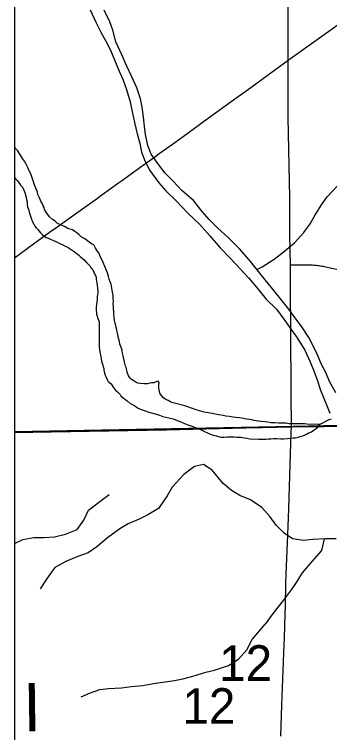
# Model space of a CAD drawing. Extents: x -21.1 to 50.3, y 0 to 22.1.
# Drawn here: x 2.1 to 2.471, y 17.387 to 18.231 of the extents above; entities that cross this region are included whole.
import ezdxf

# ---------------------------------------------------------------- set-up
doc = ezdxf.new("R2010")
doc.units = 0
for name, color, linetype in [('GM_X_County', 7, 'Continuous'), ('GM_X_Minor_River', 7, 'Continuous'), ('GM_X_Section_Text', 7, 'Continuous'), ('GM_X_State_Route', 7, 'Continuous'), ('GM_X_Township_Road', 7, 'Continuous'), ('GM_X_Township_Road_Text', 7, 'Continuous'), ('SH_Cut_Line', 7, 'Continuous')]:
    doc.layers.add(name, color=color, linetype=linetype)

msp = doc.modelspace()

# ---------------------------------------------------------------- linework, layer by layer
at = {"layer": 'GM_X_County'}
msp.add_lwpolyline([(8.9, 14.74638), (8.9, 20.9), (2.1, 20.9), (2.1, 14.1), (8.89319, 14.1)], dxfattribs=at)
at = {"layer": 'GM_X_Minor_River'}
for points in [[(2.1892, 18.23595), (2.19639, 18.22078), (2.20169, 18.20978), (2.20775, 18.19916), (2.21305, 18.18855), (2.21797, 18.17717), (2.22327, 18.1639), (2.22782, 18.15441), (2.23198, 18.14228), (2.23614, 18.12787), (2.23917, 18.11459), (2.24144, 18.10359), (2.24446, 18.09032), (2.24787, 18.07932), (2.24976, 18.0687), (2.25392, 18.0577), (2.2596, 18.04709), (2.27021, 18.03267), (2.27817, 18.02319), (2.29067, 18.01106), (2.30431, 17.99703), (2.31833, 17.98376), (2.33007, 17.97048), (2.34219, 17.95645), (2.35432, 17.94394), (2.36568, 17.9318), (2.37553, 17.92119), (2.385, 17.91019), (2.39599, 17.89654), (2.40849, 17.8844), (2.4172, 17.87265), (2.42402, 17.86316), (2.43273, 17.85065), (2.44182, 17.83624), (2.44826, 17.82221), (2.45242, 17.81159), (2.45659, 17.80021), (2.46037, 17.78921), (2.46567, 17.77556), (2.47135, 17.7619)], [(2.47819, 17.7858), (2.47099, 17.79907), (2.46645, 17.80969), (2.46152, 17.81917), (2.45622, 17.83131), (2.45168, 17.84117), (2.44676, 17.85103), (2.43767, 17.86468), (2.43009, 17.87454), (2.4229, 17.8844), (2.4138, 17.89616), (2.40585, 17.90564), (2.39524, 17.91853), (2.38425, 17.93256), (2.3763, 17.94204), (2.36493, 17.95532), (2.35243, 17.96783), (2.33917, 17.97997), (2.32932, 17.98945), (2.32099, 17.99893), (2.31076, 18.01182), (2.29712, 18.02358), (2.28689, 18.03457), (2.27742, 18.04405), (2.26757, 18.05695), (2.26113, 18.06643), (2.25697, 18.07667), (2.25432, 18.08956), (2.25318, 18.09942), (2.25205, 18.11004), (2.25054, 18.1218), (2.24865, 18.13128), (2.24411, 18.14418), (2.23843, 18.15745), (2.23237, 18.16997), (2.22632, 18.18324), (2.2195, 18.19841), (2.21572, 18.21206), (2.21231, 18.22192), (2.20587, 18.23557)], [(2.23069, 17.81742), (2.22999, 17.82047), (2.22929, 17.82391), (2.2286, 17.82734), (2.22825, 17.82924), (2.22717, 17.83268), (2.22685, 17.83572), (2.22614, 17.8384), (2.22542, 17.84031), (2.22433, 17.84299), (2.22363, 17.84642), (2.22256, 17.85023), (2.22188, 17.85442), (2.22118, 17.85747), (2.22047, 17.86015), (2.21976, 17.86282), (2.21942, 17.8651), (2.21871, 17.86778), (2.218, 17.87083), (2.21733, 17.8754), (2.21701, 17.87844), (2.21706, 17.8811), (2.21674, 17.88452), (2.2168, 17.88794), (2.21647, 17.8906), (2.21653, 17.89364), (2.21621, 17.89669), (2.21627, 17.9001), (2.21593, 17.90239), (2.21559, 17.90429), (2.21525, 17.90658), (2.21491, 17.90886), (2.2142, 17.91115), (2.21387, 17.91382), (2.21277, 17.9165), (2.21169, 17.91955), (2.21099, 17.9226), (2.20955, 17.92681), (2.20846, 17.92949), (2.20445, 17.93906), (2.203, 17.9425), (2.20116, 17.94633), (2.20044, 17.94825), (2.19897, 17.95093), (2.19749, 17.95286), (2.19564, 17.95593), (2.19343, 17.95977), (2.19155, 17.96056), (2.18854, 17.96252), (2.18405, 17.96602), (2.18217, 17.96719), (2.17878, 17.96916), (2.17616, 17.97148), (2.17355, 17.97381), (2.17129, 17.97537), (2.16829, 17.97733), (2.163, 17.97894), (2.15886, 17.9813), (2.15433, 17.98328), (2.15057, 17.98525), (2.14795, 17.98758), (2.14495, 17.98953), (2.1412, 17.99264), (2.13825, 17.99725), (2.13566, 18.00148), (2.13495, 18.00377), (2.13384, 18.00569), (2.13312, 18.00798), (2.13128, 18.01105), (2.12945, 18.01489), (2.12763, 18.0191), (2.1273, 18.02176), (2.12657, 18.02368), (2.12548, 18.02635), (2.12365, 18.03018), (2.12259, 18.034), (2.12151, 18.03744), (2.12005, 18.04089), (2.1186, 18.04471), (2.11677, 18.04854), (2.11531, 18.05161), (2.11385, 18.05467), (2.11201, 18.05812), (2.10978, 18.0612), (2.10425, 18.07042), (2.10164, 18.07275), (2.1, 18.07493)], [(2.1, 18.03913), (2.10136, 18.03744), (2.10322, 18.0355), (2.1062, 18.03203), (2.1073, 18.03011), (2.10954, 18.02779), (2.11099, 18.02397), (2.1121, 18.02204), (2.11282, 18.02013), (2.11316, 18.01823), (2.11388, 18.01555), (2.11421, 18.01327), (2.11492, 18.01022), (2.11523, 18.0068), (2.11557, 18.00451), (2.11666, 18.00183), (2.11736, 17.9984), (2.11916, 17.99343), (2.12024, 17.98999), (2.12133, 17.98694), (2.12279, 17.98425), (2.12427, 17.98194), (2.12576, 17.98002), (2.12762, 17.9777), (2.13059, 17.97385), (2.13357, 17.97114), (2.13545, 17.96996), (2.13733, 17.96841), (2.13997, 17.9676), (2.14864, 17.96364), (2.15128, 17.96245), (2.1543, 17.96088), (2.15693, 17.95969), (2.15995, 17.95811), (2.16334, 17.95653), (2.16559, 17.95497), (2.16935, 17.95262), (2.17197, 17.95067), (2.17384, 17.94912), (2.17572, 17.94757), (2.17759, 17.94601), (2.17946, 17.94446), (2.18208, 17.94213), (2.18506, 17.93904), (2.18693, 17.9371), (2.18916, 17.93478), (2.19064, 17.9321), (2.19287, 17.92978), (2.19432, 17.92595), (2.19542, 17.92365)], [(2.38549, 17.93099), (2.39184, 17.93408), (2.40587, 17.94319), (2.41648, 17.95115), (2.42975, 17.96215), (2.44076, 17.97429), (2.44796, 17.98453), (2.45365, 17.9944), (2.46162, 18.00691), (2.46807, 18.01639), (2.4802, 18.02929)], [(2.19542, 17.92365), (2.19614, 17.92174), (2.19648, 17.91946), (2.19682, 17.91717), (2.19716, 17.91527), (2.19749, 17.9126), (2.1978, 17.90842), (2.19813, 17.90576), (2.19807, 17.90272), (2.19763, 17.89969), (2.19759, 17.89741), (2.19754, 17.89475), (2.1967, 17.89059), (2.19624, 17.88604), (2.1962, 17.88415), (2.19617, 17.88225), (2.19651, 17.88034), (2.19685, 17.87844), (2.19757, 17.87615), (2.19828, 17.87347), (2.19937, 17.87041), (2.1997, 17.86775), (2.19999, 17.86281), (2.19993, 17.85977), (2.19989, 17.85787), (2.19985, 17.85559), (2.19981, 17.8537), (2.19977, 17.85104), (2.19971, 17.84838), (2.19967, 17.84572), (2.2, 17.84344), (2.19994, 17.84002), (2.20026, 17.8366), (2.20058, 17.83355), (2.20128, 17.8305), (2.20162, 17.82822), (2.20234, 17.82593), (2.20267, 17.82364), (2.20338, 17.82097), (2.20409, 17.8183), (2.20444, 17.81639), (2.20516, 17.81448), (2.20551, 17.81258), (2.2062, 17.80915), (2.20692, 17.80685), (2.20765, 17.80494), (2.2091, 17.8015), (2.21058, 17.79919), (2.21395, 17.79647), (2.21616, 17.79263), (2.21877, 17.78954), (2.22138, 17.78722), (2.22437, 17.78412), (2.22547, 17.7822), (2.22846, 17.77949), (2.23072, 17.77793), (2.23297, 17.77637), (2.23633, 17.77327), (2.23822, 17.77247), (2.24198, 17.7705), (2.24498, 17.76817), (2.24724, 17.76699), (2.25026, 17.76579), (2.25404, 17.76458), (2.2582, 17.76336), (2.26727, 17.76092), (2.27067, 17.75972), (2.27294, 17.75891), (2.27483, 17.75812), (2.27823, 17.75729), (2.28164, 17.75647), (2.28353, 17.75606), (2.28694, 17.75523), (2.28958, 17.75404), (2.29298, 17.75284), (2.296, 17.75203), (2.2994, 17.75045), (2.30203, 17.74926), (2.3043, 17.74846), (2.30808, 17.74725), (2.31185, 17.74566), (2.31412, 17.74486), (2.31677, 17.74405), (2.32468, 17.7401), (2.32656, 17.73931), (2.32957, 17.73773), (2.33411, 17.73613), (2.33789, 17.7353), (2.34016, 17.7345), (2.34318, 17.73368), (2.34699, 17.73399), (2.35004, 17.73431), (2.35232, 17.73427), (2.35498, 17.73422), (2.35688, 17.73419), (2.35878, 17.73415), (2.36181, 17.73371), (2.36409, 17.73367), (2.36638, 17.73363), (2.36866, 17.73359), (2.37093, 17.73316)], [(2.37093, 17.73316), (2.37358, 17.73274), (2.37699, 17.73191), (2.38724, 17.73134), (2.3899, 17.73129), (2.39333, 17.73161), (2.39599, 17.73156), (2.39866, 17.73189), (2.4017, 17.73183), (2.40513, 17.73215), (2.40931, 17.73207), (2.41349, 17.73199), (2.41691, 17.73193), (2.42148, 17.73222), (2.42528, 17.73253), (2.42833, 17.73286), (2.431, 17.73318), (2.43443, 17.73388), (2.43635, 17.7346), (2.4394, 17.73531), (2.44209, 17.7364), (2.44477, 17.73786), (2.4467, 17.73897), (2.44976, 17.74005), (2.45284, 17.74227), (2.45516, 17.74413), (2.45825, 17.74673), (2.45942, 17.7486), (2.45714, 17.74865), (2.45069, 17.74915), (2.44764, 17.74882), (2.44423, 17.74927), (2.44195, 17.74931), (2.43929, 17.74936), (2.43701, 17.7494), (2.4351, 17.74944), (2.43283, 17.74948), (2.42979, 17.74954), (2.42712, 17.74958), (2.42522, 17.74962), (2.42294, 17.74966), (2.41991, 17.7501), (2.41573, 17.75018), (2.41117, 17.75026), (2.40662, 17.75073), (2.40205, 17.75081), (2.39826, 17.75126), (2.39523, 17.7517), (2.39106, 17.75216), (2.38688, 17.75261), (2.38233, 17.75346), (2.37931, 17.75427), (2.37627, 17.75471), (2.37324, 17.75515), (2.36945, 17.7556), (2.3649, 17.75644), (2.36073, 17.7569), (2.35731, 17.75734), (2.35315, 17.75818), (2.34897, 17.75864), (2.34557, 17.75946), (2.34063, 17.75993), (2.33685, 17.76076), (2.33268, 17.7616), (2.32813, 17.76244), (2.32321, 17.76329), (2.31791, 17.76491), (2.313, 17.76652), (2.30846, 17.76775), (2.30431, 17.76934), (2.30053, 17.77055), (2.28843, 17.77382), (2.2854, 17.77463), (2.28314, 17.77581), (2.28088, 17.77699), (2.27824, 17.77818), (2.27562, 17.78013), (2.27301, 17.78284), (2.27116, 17.78553), (2.27047, 17.78934), (2.27012, 17.79125), (2.27019, 17.79504), (2.27063, 17.79769), (2.26914, 17.79962), (2.26723, 17.79927), (2.26416, 17.79781), (2.2615, 17.79748), (2.25844, 17.79678), (2.25653, 17.79644), (2.25425, 17.79648), (2.25235, 17.79651), (2.24818, 17.79697), (2.24515, 17.79741), (2.24289, 17.79859), (2.238, 17.80172), (2.23613, 17.80327), (2.23428, 17.80596), (2.23284, 17.81017), (2.2325, 17.81245), (2.23142, 17.81551), (2.23069, 17.81742)], [(2.47284, 17.75481), (2.47017, 17.7541), (2.45942, 17.7486)], [(2.47866, 17.61433), (2.46615, 17.61444), (2.45097, 17.61344), (2.44035, 17.6124), (2.42748, 17.61442), (2.41769, 17.62095), (2.4083, 17.63052), (2.40119, 17.64007), (2.39144, 17.65116), (2.37788, 17.66001), (2.36542, 17.66543), (2.35562, 17.67121), (2.34584, 17.67926), (2.33272, 17.69494), (2.32256, 17.70186), (2.31192, 17.6993), (2.29932, 17.68993), (2.2859, 17.67488), (2.27974, 17.6647), (2.26974, 17.64999), (2.25715, 17.64252), (2.24687, 17.63731), (2.23393, 17.63211), (2.22401, 17.62613), (2.2095, 17.61565), (2.19689, 17.60476), (2.18697, 17.59802), (2.17479, 17.59358), (2.16147, 17.58801), (2.14775, 17.58055), (2.13853, 17.56812), (2.13045, 17.55568)], [(2.1, 17.6088), (2.1, 17.60881), (2.11013, 17.61353), (2.12295, 17.61604), (2.13506, 17.61587), (2.14714, 17.61684), (2.16033, 17.61972), (2.17385, 17.62527), (2.1816, 17.63641), (2.18745, 17.6479), (2.20051, 17.65837), (2.21171, 17.66653)], [(2.46474, 17.61435), (2.46146, 17.60045), (2.44997, 17.58766), (2.43884, 17.57448), (2.4323, 17.5643), (2.42576, 17.5545), (2.41654, 17.54169), (2.40464, 17.527), (2.39504, 17.51419)], [(2.17851, 17.42852), (2.18841, 17.43302), (2.20058, 17.43711), (2.21083, 17.43857), (2.22602, 17.43924), (2.23779, 17.44068), (2.2507, 17.44212), (2.26628, 17.44468), (2.27767, 17.44613), (2.28831, 17.44796), (2.29818, 17.44979), (2.30997, 17.45314), (2.32518, 17.4576), (2.33544, 17.45981), (2.35217, 17.4654), (2.36398, 17.47292), (2.37354, 17.48386), (2.38007, 17.49596), (2.39504, 17.51419)]]:
    msp.add_lwpolyline(points, dxfattribs=at)
at = {"layer": 'GM_X_State_Route'}
msp.add_lwpolyline([(6.52955, 20.9), (2.1, 20.9), (2.1, 17.74017), (2.42851, 17.74626), (2.73209, 17.75291), (3.03298, 17.75833), (3.3026, 17.76263), (3.44154, 17.76826), (3.94025, 17.77171), (5.33072, 17.79178), (6.52196, 17.81036), (6.52225, 18.35692), (6.52255, 18.97782), (6.52273, 19.34666), (6.52977, 20.39859)], close=True, dxfattribs=at)
for points in [[(2.1, 17.94465), (2.12255, 17.96112), (2.14138, 17.97468), (2.1511, 17.98152), (2.16394, 17.99087), (2.18038, 18.00227), (2.19777, 18.01487), (2.20293, 18.01847), (2.2227, 18.03258), (2.22594, 18.03491), (2.25055, 18.05261), (2.26509, 18.06307), (2.27062, 18.06704), (2.28336, 18.07624), (2.29871, 18.08734), (2.32535, 18.1066), (2.32978, 18.1098), (2.3553, 18.12835), (2.37833, 18.14486), (2.39758, 18.15868), (2.42242, 18.1768), (2.53986, 18.26092)], [(6.51283, 14.60317), (6.5142, 14.9441), (6.51464, 15.03489), (6.514, 15.09364), (6.51465, 15.30312), (6.51595, 15.49226), (6.51982, 16.08256), (6.52123, 16.24517), (6.52315, 16.46813), (6.52222, 16.85672), (6.52013, 17.69645), (6.52053, 17.72081), (6.52196, 17.81036), (5.33072, 17.79178), (3.94025, 17.77171), (3.44154, 17.76826), (3.3026, 17.76263), (3.03298, 17.75833), (2.73209, 17.75291), (2.42851, 17.74626), (2.1, 17.74017), (2.1, 14.1)], [(2.1, 17.73939), (2.14316, 17.74016), (2.27906, 17.74258), (2.32517, 17.74359), (2.37263, 17.74463), (2.39174, 17.74504), (2.42607, 17.74579), (2.46481, 17.7465), (2.5115, 17.74733)]]:
    msp.add_lwpolyline(points, dxfattribs=at)
at = {"layer": 'GM_X_Township_Road'}
for points in [[(2.42242, 18.1768), (2.42207, 18.23317), (2.42183, 18.25678), (2.4216, 18.28054), (2.42149, 18.32182), (2.42134, 18.34473), (2.42117, 18.4329), (2.42034, 18.50687), (2.41984, 18.57044), (2.41964, 18.62833), (2.41954, 18.66021), (2.41944, 18.67391), (2.41924, 18.73029), (2.41914, 18.74628), (2.41884, 18.78167), (2.41844, 18.80656), (2.41824, 18.83075), (2.41814, 18.85394), (2.41794, 18.86824), (2.41764, 18.90142), (2.41759, 18.91156)], [(2.42607, 17.74579), (2.42584, 17.78377), (2.42575, 17.79874), (2.42567, 17.81211), (2.42554, 17.83281), (2.42541, 17.85456), (2.42533, 17.86889), (2.42515, 17.89754), (2.42501, 17.92024), (2.42492, 17.93627), (2.42439, 17.97153), (2.42428, 17.99014), (2.42417, 18.015), (2.42242, 18.10991), (2.42242, 18.1768)], [(2.42492, 17.93627), (2.45108, 17.93618), (2.45264, 17.93608), (2.45419, 17.93596), (2.45575, 17.9358), (2.4573, 17.93562), (2.45885, 17.93542), (2.4604, 17.93518), (2.46193, 17.93492), (2.46347, 17.93463), (2.465, 17.93432), (2.46652, 17.93398), (2.46804, 17.93361), (2.48646, 17.92951)], [(2.41348, 17.38224), (2.41494, 17.41884), (2.41571, 17.43907), (2.41747, 17.49024), (2.41779, 17.49803), (2.41872, 17.52578), (2.41903, 17.5356), (2.41966, 17.56163), (2.41997, 17.57302), (2.42153, 17.60981), (2.42262, 17.63896), (2.42324, 17.64987), (2.42597, 17.73978), (2.42607, 17.74579)]]:
    msp.add_lwpolyline(points, dxfattribs=at)
at = {"layer": 'SH_Cut_Line'}
msp.add_lwpolyline([(6.52955, 20.9), (2.1, 20.9), (2.1, 14.1), (6.50995, 14.1), (6.5113, 14.24348), (6.51114, 14.29418), (6.513, 14.41466), (6.51283, 14.60317), (6.5142, 14.9441), (6.51464, 15.03489), (6.514, 15.09364), (6.51465, 15.30312), (6.51595, 15.49226), (6.51982, 16.08256), (6.52123, 16.24517), (6.52315, 16.46813), (6.52222, 16.85672), (6.52013, 17.69645), (6.52053, 17.72081), (6.52196, 17.81036), (6.52225, 18.35692), (6.52255, 18.97782), (6.52273, 19.34666), (6.52977, 20.39859)], close=True, dxfattribs=at)

# ---------------------------------------------------------------- texts
at = {"layer": 'GM_X_Section_Text'}
for p in [(2.3411, 17.44745), (2.29781, 17.39693)]:
    msp.add_text('12', height=0.041856, rotation=0.00001, dxfattribs=at).set_placement(p)
at = {"layer": 'GM_X_Township_Road_Text'}
msp.add_text('I', height=0.05682, rotation=0.78126, dxfattribs=at).set_placement((2.11069, 17.388))

doc.saveas('drawing.dxf')
